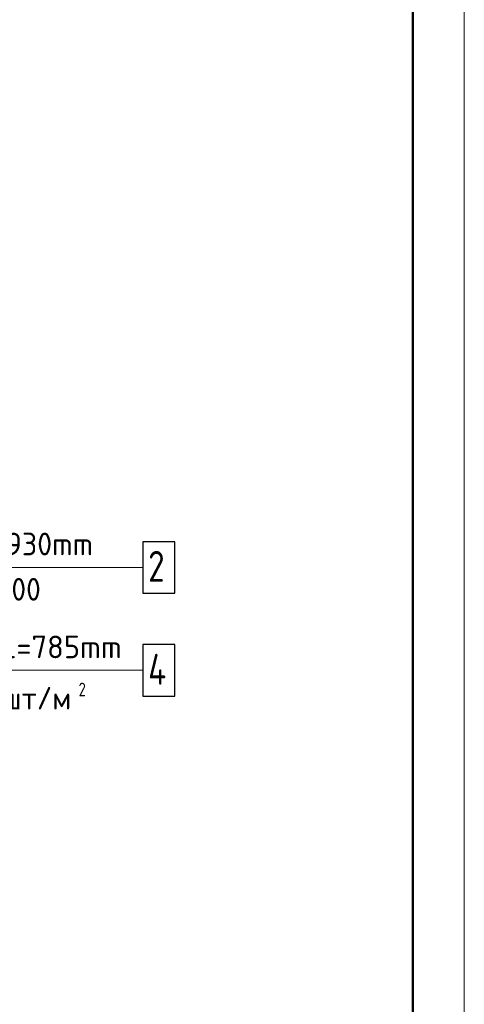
# Model space of a CAD drawing. Header units: millimetres. Extents: x 40580 to 1930067, y -240640 to 81020.
# Tile 535 of 656: x 1267299 to 1271614, y -224300 to -214733. Entities that reach past the tile are written whole.
import ezdxf

# ---------------------------------------------------------------- set-up
doc = ezdxf.new("R2010")
doc.units = ezdxf.units.MM
for name, color, linetype, lineweight in [('Standard', 7, 'Continuous', 25), ('Позиционная метка номер позиции', 7, 'Continuous', 13), ('Фиксатор', 7, 'Continuous', 25)]:
    doc.layers.add(name, color=color, linetype=linetype, lineweight=lineweight)
doc.styles.add('ISOCPEUR', font='isocpeur.ttf')

msp = doc.modelspace()

# ---------------------------------------------------------------- linework, layer by layer
at = {"color": 7, "linetype": 'Continuous', "lineweight": 13, "transparency": 33554687}
msp.add_line((1266295.4, -220054.7), (1268227.4, -220054.7), dxfattribs=at)
at = {"color": 7, "linetype": 'Continuous', "lineweight": 25, "transparency": 33554687}
msp.add_lwpolyline([(1268495.4, -220304.7), (1268805.4, -220304.7), (1268805.4, -219804.7), (1268495.4, -219804.7), (1268495.4, -220304.7)], dxfattribs=at)
at = {"layer": 'Standard', "color": 7, "linetype": 'Continuous', "lineweight": 13, "transparency": 33554687}
msp.add_lwpolyline([(1229613.9, -239549.7), (1271613.9, -239549.7), (1271613.9, -209849.7), (1229613.9, -209849.7), (1229613.9, -239549.7)], close=True, dxfattribs=at)
at = {"layer": 'Standard', "color": 7, "linetype": 'Continuous', "lineweight": 50, "transparency": 33554687}
msp.add_lwpolyline([(1231613.9, -210349.7), (1271113.9, -210349.7), (1271113.9, -239049.7), (1231613.9, -239049.7), (1231613.9, -210349.7)], close=True, dxfattribs=at)
at = {"layer": 'Позиционная метка номер позиции', "color": 7, "linetype": 'Continuous', "lineweight": 13, "transparency": 33554687}
for points in [[(1263785.4, -219022.2), (1264217.9, -220054.7), (1268495.4, -220054.7)], [(1263056.8, -220198.7), (1263056.8, -221054.7), (1268495.4, -221054.7)]]:
    msp.add_lwpolyline(points, dxfattribs=at)
at = {"layer": 'Фиксатор', "color": 7, "linetype": 'Continuous', "lineweight": 25, "transparency": 33554687}
msp.add_lwpolyline([(1268495.4, -221304.7), (1268805.4, -221304.7), (1268805.4, -220804.7), (1268495.4, -220804.7), (1268495.4, -221304.7)], dxfattribs=at)

# ---------------------------------------------------------------- texts
at = {"color": 7, "linetype": 'Continuous', "lineweight": 13, "transparency": 33554687, "attachment_point": 7, "style": 'ISOCPEUR'}
for s, insert, char_height, width in [('\\W0.96;ø10 L=930mm ', (1266315.4, -219937.4), 220, 1997.586), ('\\W0.78;2', (1268545.4, -220194.7), 300, 326.834), ('\\W0.95;ш.200 ', (1266832.4, -220377.4), 220, 962.821)]:
    msp.add_mtext(s, dxfattribs=dict(at, insert=insert, char_height=char_height, width=width))
at = {"layer": 'Фиксатор', "color": 7, "linetype": 'Continuous', "lineweight": 13, "transparency": 33554687, "attachment_point": 7, "style": 'ISOCPEUR'}
for s, insert, char_height, width in [('\\W0.98;ø8 L=785mm ', (1266639.4, -220937.4), 220, 1889.829), ('{\\W0.7800;4}', (1268545.4, -221194.7), 300, 326.834)]:
    msp.add_mtext(s, dxfattribs=dict(at, insert=insert, char_height=char_height, width=width))
at = {"layer": 'Фиксатор', "color": 7, "linetype": 'Continuous', "lineweight": 25, "transparency": 33554687, "attachment_point": 7, "style": 'ISOCPEUR'}
for s, insert, char_height, width in [('\\W0.78;2', (1267870.5, -221306.9), 132, 143.811), ('\\W0.95;3шт/м', (1266990.5, -221435.2), 220, 984.761)]:
    msp.add_mtext(s, dxfattribs=dict(at, insert=insert, char_height=char_height, width=width))

doc.saveas('drawing.dxf')
